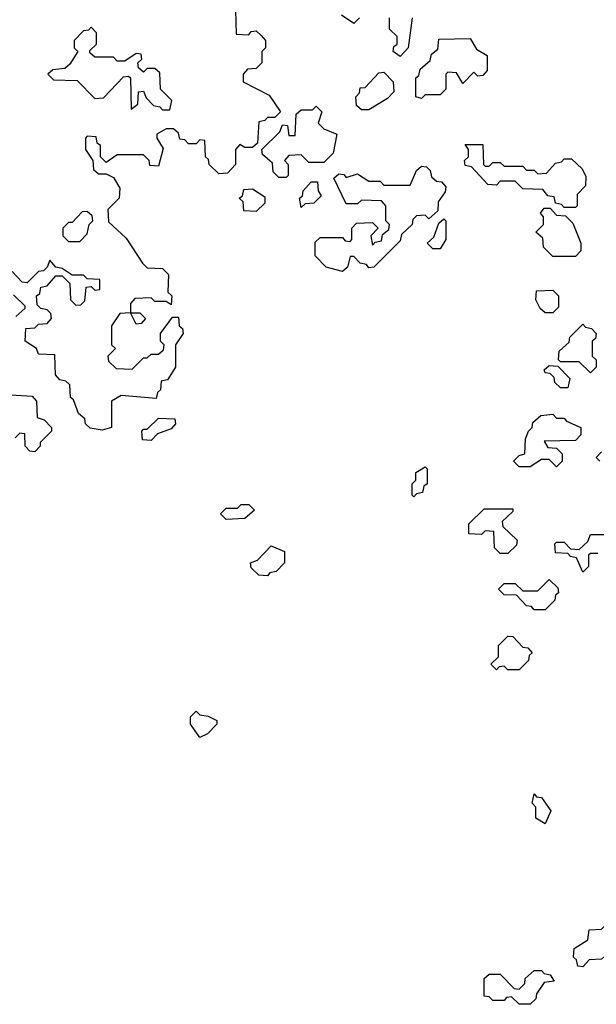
# Model space of a CAD drawing. Extents: x 2889633 to 3052318, y 540750 to 918690.
# Tile 258 of 656: x 2944005 to 2945541, y 726780 to 729400. Entities that reach past the tile are written whole.
import ezdxf

# ---------------------------------------------------------------- set-up
doc = ezdxf.new("R2010")
doc.units = 0

msp = doc.modelspace()

# ---------------------------------------------------------------- linework, layer by layer
at = {"layer": '0CON02XD'}
for points in [[(2944580, 729425), (2944581.7, 729361.7), (2944615, 729360), (2944621.7, 729368.3), (2944635, 729370), (2944648.3, 729358.3), (2944660, 729345), (2944660, 729325), (2944650, 729315), (2944650, 729285), (2944635, 729270), (2944611.7, 729268.3), (2944600, 729255), (2944600, 729235), (2944669.3, 729199.3), (2944700, 729155), (2944685, 729140), (2944665, 729140), (2944658.3, 729131.7), (2944641.7, 729128.3), (2944638.3, 729071.7), (2944625, 729060), (2944605, 729060), (2944591.7, 729068.3), (2944580, 729055), (2944580, 729015), (2944558.3, 728991.7), (2944535, 728990), (2944510, 729015), (2944508.3, 729028.3), (2944500, 729035), (2944498.3, 729078.3), (2944485, 729080), (2944475, 729070), (2944455, 729070), (2944445, 729080), (2944431.7, 729081.7), (2944428.3, 729098.3), (2944415, 729110), (2944395, 729110), (2944370, 729095), (2944370, 729085), (2944387.5, 729057.5), (2944375, 729010), (2944351.7, 729011.7), (2944350, 729025), (2944335, 729040), (2944265, 729040), (2944235, 729020), (2944220, 729035), (2944220, 729065), (2944211.7, 729071.7), (2944208.3, 729088.3), (2944185, 729090), (2944180, 729085), (2944180, 729055), (2944200, 729025), (2944201.7, 729001.7), (2944215, 728990), (2944235, 728990), (2944255, 728980), (2944271.7, 728951.7), (2944270, 728925), (2944240, 728895), (2944241.7, 728861.7), (2944288.3, 728818.3), (2944331.7, 728751.7), (2944345, 728740), (2944385, 728737.5), (2944401.7, 728721.7), (2944400, 728675), (2944410, 728665), (2944408.3, 728641.7), (2944395, 728650), (2944365, 728650), (2944355, 728660), (2944311.7, 728658.3), (2944300, 728645), (2944300, 728620), (2944325, 728620), (2944340, 728605), (2944328.3, 728591.7), (2944315, 728590), (2944300, 728620), (2944271.7, 728618.3), (2944250, 728585), (2944250, 728535), (2944260, 728525), (2944240, 728505), (2944241.7, 728491.7), (2944261.7, 728471.7), (2944305, 728470), (2944335, 728500), (2944345, 728500), (2944355, 728510), (2944375, 728510), (2944388.3, 728521.7), (2944390, 728535), (2944380, 728545), (2944380, 728565), (2944411.7, 728608.3), (2944428.3, 728608.3), (2944430, 728585), (2944438.3, 728578.3), (2944440, 728565), (2944420, 728535), (2944420, 728475), (2944398.3, 728441.7), (2944381.7, 728438.3), (2944380, 728415), (2944371.7, 728408.3), (2944368.3, 728391.7), (2944275, 728400), (2944250, 728385), (2944250, 728315), (2944225, 728307.5), (2944193, 728313), (2944180, 728325), (2944178.3, 728338.3), (2944161.7, 728351.7), (2944148.3, 728388.3), (2944140, 728395), (2944138.3, 728428.3), (2944128.3, 728438.3), (2944111.7, 728441.7), (2944100, 728455), (2944098.3, 728508.3), (2944055, 728510), (2944050, 728525), (2944020, 728545), (2944021.7, 728578.3), (2944045, 728580)], [(2944910, 729405), (2944895, 729390), (2944861.7, 729411.7)], [(2945050, 729405), (2945040, 729325), (2945018.3, 729301.7), (2945000, 729315), (2945001.7, 729328.3), (2945010, 729335), (2945010, 729355), (2944990, 729375), (2944990, 729405)], [(2944405, 729160), (2944410, 729185), (2944380, 729215), (2944378.3, 729258.3), (2944365, 729270), (2944345, 729270), (2944335, 729260), (2944321.7, 729271.7), (2944320, 729285), (2944330, 729295), (2944328.3, 729308.3), (2944315, 729310), (2944285, 729290), (2944265, 729290), (2944255, 729300), (2944205, 729300), (2944191.7, 729311.7), (2944191.7, 729318.3), (2944210, 729335), (2944210, 729365), (2944195, 729380), (2944188.3, 729371.7), (2944175, 729370), (2944150, 729345), (2944150, 729325), (2944160, 729315), (2944138.3, 729281.7), (2944125, 729270), (2944093, 729267), (2944080, 729255), (2944095, 729240), (2944158.3, 729238.3), (2944205, 729190), (2944228.3, 729191.7), (2944281.7, 729248.3), (2944295, 729250), (2944300, 729245), (2944301.7, 729161.7), (2944320, 729175), (2944321.7, 729208.3), (2944335, 729210), (2944341.7, 729191.7), (2944361.7, 729171.7), (2944378.3, 729168.3), (2944385, 729160), (2944405, 729160)], [(2945075, 729190), (2945060, 729195), (2945060, 729245), (2945068.3, 729251.7), (2945071.7, 729268.3), (2945098.3, 729291.7), (2945101.7, 729308.3), (2945118.3, 729321.7), (2945121.7, 729348.3), (2945205, 729350), (2945221.7, 729321.7), (2945250, 729305), (2945250, 729265), (2945238.3, 729251.7), (2945225, 729250), (2945215, 729260), (2945185, 729230), (2945168.3, 729258.3), (2945145, 729260), (2945140, 729255), (2945140, 729215), (2945125, 729200), (2945085, 729200), (2945075, 729190)], [(2944935, 729160), (2944915, 729160), (2944901.7, 729171.7), (2944900, 729195), (2944910, 729205), (2944911.7, 729218.3), (2944925, 729220), (2944961.7, 729258.3), (2944975, 729260), (2945000, 729235), (2945001.7, 729208.3), (2944985, 729190), (2944935, 729160)], [(2944715, 728980), (2944695, 728980), (2944680, 728995), (2944678.3, 729018.3), (2944651.7, 729041.7), (2944650, 729055), (2944698.3, 729101.7), (2944705, 729120), (2944718.3, 729118.3), (2944721.7, 729091.7), (2944738.3, 729091.7), (2944741.7, 729148.3), (2944755, 729160), (2944785, 729160), (2944795, 729170), (2944810, 729155), (2944800, 729125), (2944815, 729110), (2944850, 729095), (2944840, 729045), (2944815, 729020), (2944775, 729020), (2944755, 729040), (2944721.7, 729038.3), (2944710, 729025), (2944720, 729015), (2944720, 728985), (2944715, 728980)], [(2945485, 728900), (2945455, 728900), (2945448.3, 728908.3), (2945431.7, 728911.7), (2945428.3, 728928.3), (2945411.7, 728931.7), (2945398.3, 728948.3), (2945345, 728950), (2945325, 728970), (2945285, 728970), (2945275, 728960), (2945251.7, 728961.7), (2945208.3, 729008.3), (2945191.7, 729011.7), (2945190, 729025), (2945200, 729035), (2945200, 729055), (2945191.7, 729068.3), (2945238.3, 729068.3), (2945240, 729015), (2945245, 729010), (2945255, 729010), (2945265, 729020), (2945285, 729020), (2945295, 729010), (2945345, 729010), (2945355, 729000), (2945375, 729000), (2945385, 728990), (2945408.3, 728991.7), (2945431.7, 729018.3), (2945448.3, 729021.7), (2945455, 729030), (2945475, 729030), (2945503, 729003), (2945513, 728983), (2945511.7, 728958.3), (2945490, 728935), (2945490, 728905), (2945485, 728900)], [(2944865, 728730), (2944821.7, 728741.7), (2944791.7, 728771.7), (2944791.7, 728808.3), (2944805, 728820), (2944865, 728820), (2944871.7, 728811.7), (2944885, 728810), (2944890, 728815), (2944890, 728845), (2944901.7, 728858.3), (2944945, 728860), (2944960, 728845), (2944940, 728825), (2944945, 728800), (2944951.7, 728808.3), (2944968.3, 728811.7), (2944971.7, 728828.3), (2944988.3, 728841.7), (2944990, 728855), (2944980, 728865), (2944980, 728905), (2944968.3, 728918.3), (2944915, 728920), (2944905, 728910), (2944875, 728910), (2944841.7, 728978.3), (2944855, 728990), (2944868.3, 728988.3), (2944875, 728980), (2944905, 728990), (2944935, 728970), (2944965, 728970), (2944975, 728960), (2945045, 728960), (2945061.7, 728998.3), (2945075, 729010), (2945088.3, 729008.3), (2945098.3, 728998.3), (2945101.7, 728981.7), (2945115, 728970), (2945128.3, 728968.3), (2945140, 728955), (2945138.3, 728941.7), (2945120, 728915), (2945118.3, 728891.7), (2945095, 728870), (2945085, 728880), (2945061.7, 728878.3), (2945051.7, 728868.3), (2945050, 728855), (2945021.7, 728828.3), (2945018.3, 728811.7), (2944948.3, 728741.7), (2944935, 728740), (2944928.3, 728748.3), (2944911.7, 728751.7), (2944895, 728770), (2944885, 728770), (2944878.3, 728741.7), (2944865, 728730)], [(2944755, 728900), (2944750, 728925), (2944758.3, 728931.7), (2944760, 728945), (2944781.7, 728968.3), (2944798.3, 728968.3), (2944800, 728945), (2944808.3, 728931.7), (2944788.3, 728911.7), (2944765, 728910), (2944755, 728900)], [(2944635, 728890), (2944601.7, 728891.7), (2944600, 728915), (2944590, 728925), (2944598.3, 728931.7), (2944601.7, 728948.3), (2944625, 728950), (2944658.3, 728928.3), (2944658.3, 728911.7), (2944635, 728890)], [(2944165, 728810), (2944185, 728830), (2944190, 728855), (2944200, 728865), (2944198.3, 728878.3), (2944185, 728890), (2944171.7, 728888.3), (2944145, 728860), (2944135, 728860), (2944120, 728845), (2944120, 728825), (2944135, 728810), (2944165, 728810)], [(2945485, 728770), (2945425, 728770), (2945400, 728795), (2945398.3, 728818.3), (2945380, 728835), (2945400, 728855), (2945400, 728875), (2945392.5, 728885), (2945401.7, 728898.3), (2945418.3, 728898.3), (2945435, 728880), (2945458.3, 728878.3), (2945478.3, 728858.3), (2945500, 728805), (2945500, 728785), (2945485, 728770)], [(2945125, 728790), (2945105, 728790), (2945090, 728805), (2945108.3, 728821.7), (2945121.7, 728858.3), (2945135, 728870), (2945140, 728865), (2945140, 728815), (2945125, 728790)], [(2944045, 728580), (2944055, 728590), (2944078.3, 728591.7), (2944090, 728605), (2944088.3, 728618.3), (2944078.3, 728628.3), (2944061.7, 728631.7), (2944051.7, 728641.7), (2944050, 728665), (2944058.3, 728671.7), (2944061.7, 728688.3), (2944078.3, 728691.7), (2944101.7, 728718.3), (2944118.3, 728718.3), (2944138.3, 728698.3), (2944140, 728655), (2944155, 728640), (2944168.3, 728641.7), (2944178.3, 728651.7), (2944181.7, 728688.3), (2944195, 728690), (2944205, 728680), (2944218.3, 728681.7), (2944218.3, 728708.3), (2944185, 728710), (2944175, 728720), (2944145, 728720), (2944118.3, 728738.3), (2944101.7, 728741.7), (2944085, 728760), (2944078.3, 728741.7), (2944068.3, 728731.7), (2944055, 728730), (2944025, 728700), (2944011.7, 728701.7), (2943985, 728730)], [(2945425, 728620), (2945405, 728620), (2945391.7, 728631.7), (2945380, 728655), (2945381.7, 728678.3), (2945425, 728680), (2945440, 728665), (2945440, 728635), (2945425, 728620)], [(2943988.3, 728668.3), (2944018.3, 728638.3), (2944018.3, 728631.7), (2943995, 728610)], [(2945525, 728460), (2945495, 728490), (2945445, 728490), (2945440, 728495), (2945441.7, 728518.3), (2945468.3, 728541.7), (2945470, 728555), (2945505, 728590), (2945511.7, 728581.7), (2945528.3, 728578.3), (2945540, 728565), (2945538.3, 728551.7), (2945530, 728545), (2945530, 728505), (2945540, 728495), (2945540, 728475), (2945525, 728460)], [(2945465, 728420), (2945445, 728420), (2945430, 728435), (2945428.3, 728448.3), (2945418.3, 728458.3), (2945405, 728460), (2945401.7, 728468.3), (2945415, 728480), (2945438.3, 728478.3), (2945470, 728445), (2945465, 728420)], [(2943981.7, 728401.7), (2944038.3, 728398.3), (2944050, 728385), (2944051.7, 728341.7), (2944070, 728335), (2944090, 728315), (2944090, 728305), (2944060, 728275), (2944060, 728265), (2944045, 728250), (2944031.7, 728251.7), (2944020, 728265), (2944018.3, 728298.3), (2944005, 728300), (2943993, 728287)], [(2944355, 728280), (2944331.7, 728281.7), (2944330, 728305), (2944335, 728310), (2944345, 728310), (2944375, 728340), (2944418.3, 728338.3), (2944420, 728325), (2944408.3, 728311.7), (2944371.7, 728298.3), (2944355, 728280)], [(2945435, 728210), (2945415, 728230), (2945395, 728230), (2945365, 728210), (2945335, 728210), (2945320, 728225), (2945335, 728240), (2945350, 728245), (2945352.5, 728285), (2945360, 728305), (2945370, 728315), (2945371.7, 728328.3), (2945393, 728347), (2945425, 728350), (2945435, 728340), (2945455, 728340), (2945461.7, 728331.7), (2945500, 728315), (2945500, 728295), (2945485, 728280), (2945401.7, 728278.3), (2945411.7, 728261.7), (2945435, 728260), (2945450, 728245), (2945450, 728225), (2945435, 728210)], [(2945550, 728225), (2945540, 728235), (2945555, 728250)], [(2945055, 728130), (2945050, 728135), (2945050, 728165), (2945060, 728175), (2945060, 728195), (2945085, 728210), (2945090, 728205), (2945090, 728165), (2945081.7, 728158.3), (2945078.3, 728141.7), (2945061.7, 728138.3), (2945055, 728130)], [(2944555, 728070), (2944540, 728085), (2944555, 728100), (2944585, 728100), (2944595, 728110), (2944615, 728110), (2944630, 728095), (2944605, 728072.5), (2944555, 728070)], [(2945305, 727980), (2945285, 727980), (2945270, 727995), (2945268.3, 728038.3), (2945245, 728040), (2945235, 728030), (2945201.7, 728031.7), (2945201.7, 728058.3), (2945241.7, 728098.3), (2945318.3, 728098.3), (2945318.3, 728091.7), (2945290, 728065), (2945291.7, 728051.7), (2945330, 728015), (2945328.3, 728001.7), (2945305, 727980)], [(2945545, 727980), (2945525, 727980), (2945520, 727975), (2945520, 727945), (2945505, 727930), (2945488.3, 727968.3), (2945471.7, 727971.7), (2945465, 727980), (2945431.7, 727981.7), (2945430, 728005), (2945435, 728010), (2945455, 728010), (2945471.7, 727991.7), (2945495, 727990), (2945518.3, 728011.7), (2945525, 728030), (2945595, 728030)], [(2944665, 727920), (2944641.7, 727921.7), (2944621.7, 727941.7), (2944620, 727955), (2944638.3, 727961.7), (2944675, 728000), (2944710, 727985), (2944710, 727955), (2944688.3, 727931.7), (2944671.7, 727928.3), (2944665, 727920)], [(2945405, 727830), (2945375, 727830), (2945368.3, 727838.3), (2945355, 727840), (2945328.3, 727868.3), (2945295, 727870), (2945280, 727885), (2945295, 727900), (2945325, 727900), (2945345, 727880), (2945385, 727880), (2945415, 727910), (2945438.3, 727888.3), (2945440, 727875), (2945431.7, 727868.3), (2945430, 727855), (2945405, 727830)], [(2945335, 727670), (2945305, 727670), (2945295, 727680), (2945281.7, 727678.3), (2945275, 727670), (2945260, 727685), (2945280, 727705), (2945280, 727735), (2945305, 727760), (2945318.3, 727758.3), (2945345, 727730), (2945358.3, 727728.3), (2945370, 727715), (2945361.7, 727708.3), (2945360, 727695), (2945335, 727670)], [(2944485, 727490), (2944460, 727525), (2944460, 727545), (2944475, 727560), (2944485, 727550), (2944507, 727547), (2944530, 727535), (2944530, 727525), (2944505, 727500), (2944485, 727490)], [(2945405, 727260), (2945380, 727275), (2945380, 727305), (2945370, 727315), (2945375, 727340), (2945381.7, 727331.7), (2945395, 727330), (2945420, 727295), (2945405, 727260)], [(2945505, 726880), (2945491.7, 726881.7), (2945488.3, 726898.3), (2945480, 726905), (2945481.7, 726928.3), (2945518.3, 726951.7), (2945521.7, 726978.3), (2945555, 726980), (2945575, 727000), (2945588.3, 726998.3), (2945578.3, 726971.7), (2945570, 726965), (2945570, 726945), (2945580, 726935), (2945578.3, 726921.7), (2945555, 726900), (2945521.7, 726898.3), (2945505, 726880)], [(2945365, 726780), (2945335, 726780), (2945315, 726800), (2945301.7, 726798.3), (2945295, 726790), (2945265, 726790), (2945255, 726800), (2945241.7, 726801.7), (2945241.7, 726848.3), (2945255, 726860), (2945285, 726860), (2945321.7, 726821.7), (2945335, 726820), (2945350, 726835), (2945351.7, 726848.3), (2945375, 726870), (2945395, 726870), (2945401.7, 726861.7), (2945418.3, 726858.3), (2945428.3, 726841.7), (2945401.7, 726838.3), (2945381.7, 726808.3), (2945380, 726795), (2945365, 726780)]]:
    msp.add_lwpolyline(points, dxfattribs=at)

doc.saveas('drawing.dxf')
